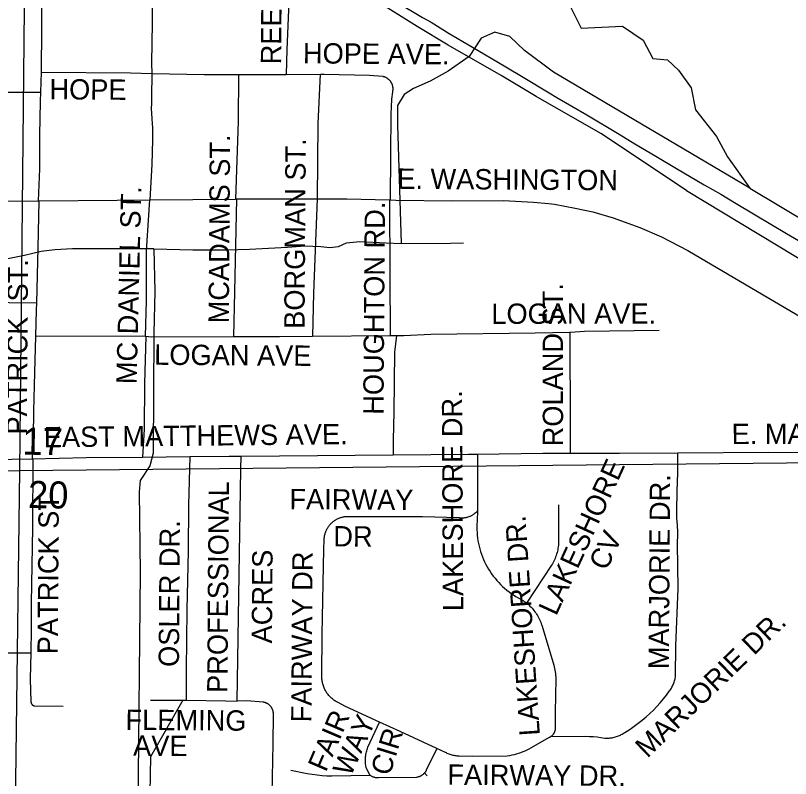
# Model space of a CAD drawing. Extents: x 1670563 to 1761545, y 515755 to 578944.
# Drawn here: x 1699015 to 1701872, y 548229 to 551041 of the extents above; entities that cross this region are included whole.
import ezdxf

# ---------------------------------------------------------------- set-up
doc = ezdxf.new("R2010")
doc.units = 0
for name, color, linetype in [('5_sectionlines', 7, 'Continuous'), ('62_text', 7, 'Continuous'), ('RR Tracks', 7, 'Continuous'), ('SHP_LINE', 7, 'Continuous'), ('STREETCL', 7, 'Continuous'), ('STRNAMES', 7, 'Continuous')]:
    doc.layers.add(name, color=color, linetype=linetype)

# ---------------------------------------------------------------- blocks, each defined once
blk = doc.blocks.new('RR TRACKS02')
at = {"layer": 'RR Tracks'}
for p, q in [((1700420.5, 551090.8), (1700515.1, 551034.4)), ((1700515.1, 551034.4), (1700546.6, 551016.4)), ((1700546.6, 551016.4), (1700613.3, 550975)), ((1700613.3, 550975), (1700693.8, 550928.3)), ((1700693.8, 550928.3), (1700822.1, 550852.2)), ((1700822.1, 550852.2), (1700886.1, 550814.4)), ((1700886.1, 550814.4), (1700982.4, 550756.2)), ((1700982.4, 550756.2), (1701010.8, 550739.2)), ((1701010.8, 550739.2), (1701121.1, 550675.3)), ((1701121.1, 550675.3), (1701239.7, 550604.1)), ((1701239.7, 550604.1), (1701298.1, 550568.3)), ((1701298.1, 550568.3), (1701375.2, 550522.5)), ((1701375.2, 550522.5), (1701451.9, 550477.4)), ((1701451.9, 550477.4), (1701553.9, 550417)), ((1701553.9, 550417), (1701614.5, 550382.7)), ((1701614.5, 550382.7), (1701665.4, 550351.7)), ((1701665.4, 550351.7), (1701742.1, 550306.2)), ((1701742.1, 550306.2), (1701857.4, 550238)), ((1701857.4, 550238), (1701944.2, 550186.6))]:
    blk.add_line(p, q, dxfattribs=at)

msp = doc.modelspace()

# ---------------------------------------------------------------- linework, layer by layer
at = {"layer": '5_sectionlines'}
for points in [[(1699079.7, 554352.2), (1699029.6, 549364.1), (1698961.5, 544118.1), (1698947.2, 543734.4)], [(1687987.3, 549303.9), (1688534.5, 549296.2), (1693735.2, 549363.2), (1699029.6, 549364.1), (1704314.1, 549416.9), (1708237.3, 549429.9)]]:
    msp.add_lwpolyline(points, dxfattribs=at)
at = {"layer": 'SHP_LINE'}
for points in [[(1701489, 550397), (1701172, 550606), (1700934, 550743), (1700805, 550820), (1700610, 550932), (1700496, 551001), (1700338, 551100), (1700205, 551180), (1700112, 551246), (1700013, 551301), (1699905, 551351), (1699821, 551414), (1699761, 551453), (1699682, 551492), (1699611, 551536), (1699497, 551600), (1699394, 551668), (1699318, 551716), (1699217, 551775), (1699161, 551814), (1699075, 551849), (1698974, 551910)], [(1700591, 551540), (1700576, 551488), (1700625, 551441), (1700815, 551392), (1700841, 551274), (1701029, 551139), (1701100, 550995), (1701253, 551002), (1701329, 550951), (1701364, 550883), (1701418, 550878), (1701459, 550840), (1701505, 550775), (1701522, 550694), (1701599, 550595), (1701639, 550521), (1701722, 550405)], [(1701722, 550405), (1700998, 550832), (1700891, 550912), (1700837, 550964), (1700782, 550980), (1700731, 550958), (1700687, 550890), (1700610, 550836), (1700543, 550800), (1700482, 550773), (1700448, 550750), (1700423, 550710), (1700423, 550639), (1700437, 550201)], [(1701489, 550397), (1702223, 549953), (1702783, 549621), (1702975, 549525)], [(1701722, 550405), (1702639, 549857), (1702984, 549650), (1703258, 549545), (1703620, 549417), (1703987, 549339), (1704305, 549312), (1704488, 549314), (1705741, 549287), (1706512, 549277), (1706539, 549256), (1706539, 549196), (1706546, 549137), (1706680, 549038), (1707122, 548609), (1707739, 548048), (1707773, 548015), (1707965, 547828), (1708089, 547710)], [(1699525, 550182), (1699668, 550178), (1699792, 550178), (1699878, 550180), (1700018, 550188), (1700081, 550192), (1700141, 550190), (1700174, 550186), (1700205, 550190), (1700235, 550204), (1700284, 550208), (1700381, 550204), (1700437, 550201)], [(1700437, 550201), (1700618, 550202), (1700666, 550204)], [(1699525, 550182), (1699309, 550181), (1699225, 550181), (1699160, 550178), (1699110, 550172), (1699048, 550157), (1698987, 550144)], [(1699525, 550182), (1699528, 550024), (1699525, 549872), (1699522, 549428), (1699510, 549382), (1699474, 549327), (1699471, 549286), (1699474, 548988), (1699466, 548118)]]:
    msp.add_lwpolyline(points, dxfattribs=at)
at = {"layer": 'STREETCL'}
for points in [[(1699111.2, 550832.9), (1699111.3, 550836.7), (1699111.9, 550992.8), (1699112.5, 551137.4), (1699113.6, 551235.7)], [(1699518.3, 550828.3), (1699518, 550865.8), (1699519.4, 551014.1), (1699519.9, 551153.1), (1699517.3, 551238.9)], [(1699989.6, 551229.8), (1699992, 551228.4), (1699994.2, 551226.9), (1699996.5, 551225.4), (1699998.6, 551223.7), (1700000.7, 551222), (1700002.8, 551220.3), (1700004.8, 551218.4), (1700006.7, 551216.5), (1700008.5, 551214.5), (1700010.3, 551212.5), (1700012.1, 551210.4), (1700013.7, 551208.3), (1700015.3, 551206.1), (1700016.8, 551203.8), (1700018.2, 551201.5), (1700020.7, 551188), (1700023.7, 551122), (1700014.8, 550916.6), (1700012.5, 550824.6)], [(1699108.5, 550759.2), (1699111.2, 550832.9)], [(1699111.2, 550832.9), (1699438.2, 550830.1), (1699518.3, 550828.3)], [(1699510.9, 550362.3), (1699518.4, 550492.3), (1699520.4, 550537.5), (1699521.2, 550582.7), (1699520.9, 550627.9), (1699520.7, 550632.8), (1699520.4, 550637.8), (1699519.9, 550642.7), (1699518.2, 550661.3), (1699517.2, 550679.9), (1699516.7, 550698.5), (1699517, 550717.2), (1699517.5, 550756.1), (1699518.4, 550811.3), (1699518.3, 550828.3)], [(1699518.3, 550828.3), (1699710.7, 550824), (1699832, 550824), (1699836.6, 550824)], [(1699836.6, 550824), (1699835.7, 550652.2), (1699826.3, 550365.1)], [(1699836.6, 550824), (1700012.5, 550824.6)], [(1700012.5, 550824.6), (1700139.3, 550825)], [(1700127.6, 550366.2), (1700130.3, 550643), (1700139.3, 550825)], [(1700139.3, 550825), (1700153.1, 550825), (1700319.7, 550821), (1700369.1, 550817.5), (1700370.7, 550817.1), (1700372.3, 550816.7), (1700373.8, 550816.2), (1700375.4, 550815.6), (1700376.9, 550815), (1700378.3, 550814.3), (1700379.8, 550813.6), (1700381.2, 550812.9), (1700382.6, 550812), (1700384, 550811.2), (1700385.4, 550810.3), (1700386.7, 550809.3), (1700388, 550808.3), (1700389.2, 550807.3), (1700390.4, 550806.2), (1700391.6, 550805.1), (1700392.7, 550803.9), (1700393.8, 550802.7), (1700394.9, 550801.4), (1700395.9, 550800.2), (1700396.9, 550798.9), (1700397.8, 550797.5), (1700398.6, 550796.1)], [(1700398.6, 550796.1), (1700399.5, 550794.7), (1700400.2, 550793.3), (1700401, 550791.9), (1700401.6, 550790.4), (1700402.3, 550788.9), (1700402.8, 550787.4), (1700403.4, 550785.8), (1700403.8, 550784.3), (1700404.2, 550782.7), (1700404.6, 550781.1), (1700404.9, 550779.5), (1700405.1, 550777.9), (1700405.3, 550776.3), (1700405.5, 550774.6), (1700405.6, 550773), (1700405.6, 550771.4), (1700405.5, 550769.8), (1700405.5, 550768.1), (1700405.3, 550766.5), (1700405.1, 550764.9), (1700404.9, 550763.3), (1700404.6, 550761.7), (1700404.2, 550760.1), (1700401.5, 550732.6), (1700399.7, 550705.1), (1700398.6, 550677.5), (1700397.6, 550528.3), (1700396.6, 550362)], [(1698173.6, 550758.4), (1698200, 550758.2), (1698443.9, 550758.6), (1698518.1, 550758.1), (1698720.6, 550759.7), (1698985.6, 550759.2), (1699108.5, 550759.2)], [(1699100.1, 550358.9), (1699104.2, 550476.5), (1699105.1, 550600.9), (1699107.3, 550724.7), (1699108.5, 550759.2)], [(1699100.7, 550358.9), (1699389.5, 550361.2), (1699508.6, 550362.3)], [(1699508.6, 550362.3), (1699497.1, 550173.6), (1699497.1, 549990.1), (1699493.3, 549859.5)], [(1699508.6, 550362.3), (1699510.9, 550362.3)], [(1699510.9, 550362.3), (1699826.3, 550365.1)], [(1699829.3, 550365.2), (1699822.2, 550022.8), (1699818.5, 549858)], [(1699826.3, 550365.1), (1699829.3, 550365.2)], [(1699829.3, 550365.2), (1699903.3, 550365.8), (1700126.8, 550366.2)], [(1700126.8, 550366.2), (1700113.4, 550017.5), (1700110.3, 549859.7)], [(1700127.6, 550366.2), (1700126.8, 550366.2)], [(1700127.6, 550366.2), (1700236.4, 550366.3), (1700393.9, 550362.1)], [(1700393.9, 550362.1), (1700396.6, 550362)], [(1700393.9, 550362.1), (1700394.7, 550084.3), (1700396.2, 549862.4)], [(1700396.6, 550362), (1700417.4, 550361.4), (1700624.7, 550358.5), (1700813.2, 550359.1), (1700924.3, 550353.6), (1700980.1, 550348.6), (1701001.7, 550345.7), (1701077.9, 550331.9), (1701143.1, 550317.5), (1701217.8, 550295.4), (1701316.7, 550260.6), (1701396.3, 550225.8), (1701493.6, 550175), (1701980.5, 549889), (1702153.4, 549785.8), (1702291.3, 549706.5)], [(1698301.2, 550350.6), (1698337.3, 550350.9), (1698875.2, 550357), (1699100.1, 550358.9)], [(1699100.7, 550358.9), (1699097.4, 550185.7), (1699091.8, 549982.5)], [(1699100.1, 550358.9), (1699100.7, 550358.9)], [(1698569.8, 549986.3), (1698889.2, 549984.5), (1699091.8, 549982.5)], [(1699091.8, 549982.5), (1699091.1, 549955.1), (1699088.3, 549859.7)], [(1701058.5, 549874.2), (1701060.8, 549874.3), (1701112.7, 549877.6), (1701387.2, 549881.5)], [(1699088.3, 549859.7), (1699084.4, 549725.7), (1699081.5, 549582.5), (1699079.8, 549490.8), (1699076.6, 549407.9)], [(1699088.3, 549859.7), (1699481.7, 549860.9), (1699493.3, 549859.5)], [(1699495, 549859.2), (1699491, 549685.3), (1699489.1, 549516.7), (1699483.1, 549413.9)], [(1699493.3, 549859.5), (1699495, 549859.2)], [(1699495, 549859.2), (1699514.5, 549856.9), (1699818.5, 549858)], [(1699818.5, 549858), (1699988.3, 549858.6), (1700110.3, 549859.7)], [(1700110.3, 549859.7), (1700396.2, 549862.4)], [(1700396.2, 549862.4), (1700408, 549862.5), (1700419.4, 549862.5)], [(1700419.4, 549862.5), (1700412.1, 549800.7), (1700409.1, 549580.2), (1700406.6, 549475.7), (1700406.6, 549459.1), (1700407.3, 549421.8)], [(1700419.4, 549862.5), (1700445.8, 549862.5), (1700545.7, 549866.4), (1700930.8, 549871.5), (1701058.5, 549874.2)], [(1701058.5, 549874.2), (1701059.8, 549521.1), (1701060.1, 549428)], [(1699846.3, 549417.4), (1699988, 549418.3), (1700407.3, 549421.8)], [(1700407.3, 549421.8), (1700684.3, 549424.9), (1700717.6, 549425.2)], [(1700717.6, 549425.2), (1700958.3, 549427.8), (1701060.1, 549428)], [(1700717.6, 549425.2), (1700717.6, 549217.7)], [(1700988, 548383.4), (1701116.2, 548385), (1701130.5, 548384.6), (1701144.7, 548383.8), (1701158.9, 548382.4), (1701173, 548380.6), (1701187, 548378.3), (1701191, 548378.1), (1701194.9, 548378), (1701198.9, 548378), (1701202.8, 548378.2), (1701206.8, 548378.6), (1701210.7, 548379), (1701214.6, 548379.6), (1701218.5, 548380.4), (1701222.3, 548381.2), (1701226.1, 548382.2), (1701229.9, 548383.4), (1701233.7, 548384.7), (1701237.4, 548386.1), (1701241, 548387.6), (1701244.6, 548389.2), (1701248.1, 548391), (1701251.6, 548392.9), (1701255, 548394.9), (1701258.3, 548397.1), (1701261.6, 548399.3), (1701280.4, 548411.5), (1701295.7, 548421.8), (1701310.6, 548432.7), (1701325.2, 548444.1), (1701339.3, 548456), (1701353, 548468.4), (1701366.3, 548481.2), (1701379.2, 548494.5), (1701391.5, 548508.2), (1701403.4, 548522.4), (1701414.8, 548536.9), (1701425.6, 548551.9), (1701428.1, 548555.3), (1701430.4, 548558.7), (1701432.6, 548562.2), (1701434.7, 548565.8), (1701436.7, 548569.5), (1701438.5, 548573.2), (1701440.2, 548577), (1701441.8, 548580.9), (1701443.3, 548584.8), (1701444.7, 548588.7), (1701445.9, 548592.7), (1701447, 548596.7), (1701448.2, 548606.3), (1701449.4, 548718.2), (1701457.3, 548928.9), (1701455.5, 549094.1), (1701456.5, 549130.1), (1701456.5, 549138.2), (1701456.3, 549146.3), (1701455.8, 549154.4), (1701455.1, 549162.4), (1701453.8, 549175.9), (1701452.9, 549189.4), (1701452.6, 549202.9), (1701452.7, 549216.5), (1701453.6, 549287.1), (1701456, 549356.5), (1701456.3, 549368.3), (1701456.2, 549380.1), (1701456.4, 549429.8)], [(1701060.1, 549428), (1701242, 549428.4), (1701456.4, 549429.8)], [(1701456.4, 549429.8), (1701792.1, 549432.1), (1702007, 549430.9), (1702375.2, 549428.9)], [(1698849, 549403.5), (1699076.6, 549407.9)], [(1699078.5, 549408), (1699077.8, 549154.6), (1699072.3, 548874.9), (1699072.9, 548780.5), (1699071.1, 548691.8)], [(1699076.6, 549407.9), (1699274.8, 549411.8), (1699483.1, 549413.9)], [(1699483.1, 549413.9), (1699657.3, 549415.6)], [(1699657.3, 549415.6), (1699652.9, 549236.3), (1699651.2, 549068.4), (1699646.5, 548850.9), (1699644, 548629.1), (1699643.4, 548517.7)], [(1699657.3, 549415.6), (1699802.7, 549417.1), (1699846.3, 549417.4)], [(1699831.6, 548514.7), (1699833.2, 548592.1), (1699845.1, 549368.9), (1699846.3, 549417.4)], [(1700717.6, 549217.7), (1700716.4, 549176.9), (1700715.8, 549166.6), (1700715.6, 549156.4), (1700715.7, 549146.2), (1700716.2, 549135.9), (1700717, 549125.7), (1700718.2, 549115.5), (1700719.7, 549105.4), (1700721.6, 549095.3), (1700723.8, 549085.3), (1700726.4, 549075.4), (1700729.3, 549065.6), (1700732.6, 549055.9), (1700736.1, 549046.3), (1700740, 549036.8), (1700744.3, 549027.5), (1700748.8, 549018.3), (1700753.7, 549009.3), (1700758.9, 549000.5), (1700764.3, 548991.8), (1700770.1, 548983.3), (1700776.2, 548975.1), (1700782.5, 548967), (1700789.1, 548959.2), (1700796, 548951.6), (1700803.1, 548944.3), (1700810.5, 548937.2), (1700818.1, 548930.3), (1700826, 548923.7), (1700834.1, 548917.4), (1700842.3, 548911.4), (1700850.8, 548905.7), (1700859.5, 548900.3), (1700868.4, 548895.1), (1700877.4, 548890.3), (1700881.9, 548887.7), (1700886.2, 548885), (1700890.5, 548882.1), (1700894.6, 548879.1), (1700898.7, 548875.9)], [(1701016.4, 549237.7), (1701016.9, 549105.4), (1701016.8, 549099.9), (1701016.6, 549094.3), (1701016.1, 549088.8), (1701015.5, 549083.3), (1701014.7, 549077.8), (1701013.7, 549072.3), (1701012.5, 549066.9), (1701011.1, 549061.6), (1701009.6, 549056.2), (1701007.9, 549051), (1701006, 549045.7), (1701003.9, 549040.6), (1701001.6, 549035.5), (1700999.2, 549030.6), (1700996.6, 549025.6), (1700993.9, 549020.8), (1700991, 549016.1), (1700898.7, 548875.9)], [(1700357, 548436.8), (1700231.6, 548494.7), (1700201.5, 548510.2), (1700198.2, 548512), (1700195, 548513.9), (1700191.9, 548515.8), (1700188.9, 548517.9), (1700185.9, 548520.1), (1700183, 548522.4), (1700180.2, 548524.8), (1700177.4, 548527.3), (1700174.8, 548529.9), (1700172.3, 548532.6), (1700169.8, 548535.3), (1700167.4, 548538.2), (1700165.2, 548541.1), (1700163, 548544.1), (1700161, 548547.2), (1700159, 548550.3), (1700157.2, 548553.5), (1700155.5, 548556.8), (1700153.9, 548560.1), (1700152.4, 548563.5), (1700151.1, 548567), (1700149.8, 548570.4), (1700148.7, 548574), (1700147.7, 548577.5), (1700146.9, 548581.1), (1700146.1, 548584.7), (1700145.5, 548588.4), (1700145, 548592), (1700144.7, 548595.7), (1700144.4, 548599.4), (1700144.3, 548603.1), (1700144.3, 548606.8), (1700145.4, 548759.4), (1700151.6, 549073.9), (1700152.7, 549109.2), (1700152.8, 549112.3), (1700153.1, 549115.4), (1700153.4, 549118.4), (1700153.9, 549121.5), (1700154.5, 549124.5), (1700155.1, 549127.5), (1700155.9, 549130.5), (1700156.8, 549133.4), (1700157.8, 549136.3), (1700158.8, 549139.2), (1700160, 549142.1), (1700161.3, 549144.9), (1700162.7, 549147.6), (1700164.1, 549150.3), (1700165.7, 549153), (1700167.3, 549155.6), (1700169.1, 549158.1), (1700170.9, 549160.6), (1700172.8, 549163), (1700174.8, 549165.3), (1700176.9, 549167.6), (1700179, 549169.8), (1700181.3, 549171.9), (1700183.6, 549174), (1700185.9, 549175.9), (1700188.4, 549177.8), (1700190.9, 549179.6), (1700193.4, 549181.3), (1700196, 549182.9), (1700198.7, 549184.5), (1700201.4, 549185.9), (1700204.2, 549187.2), (1700207, 549188.5), (1700209.9, 549189.6), (1700212.8, 549190.7), (1700215.7, 549191.6), (1700218.7, 549192.4), (1700221.6, 549193.2), (1700224.7, 549193.8), (1700227.7, 549194.3), (1700230.7, 549194.8), (1700233.8, 549195.1), (1700236.9, 549195.3), (1700239.9, 549195.4), (1700514.7, 549194.7), (1700649.8, 549190.6), (1700652.4, 549190.3), (1700655.1, 549190.1), (1700657.8, 549190), (1700660.4, 549189.9), (1700663.1, 549190), (1700665.8, 549190.1), (1700668.5, 549190.4), (1700671.1, 549190.7), (1700673.8, 549191.2), (1700676.4, 549191.7), (1700679, 549192.3), (1700681.6, 549193), (1700684.1, 549193.8), (1700686.7, 549194.6), (1700689.2, 549195.6), (1700691.6, 549196.6), (1700694, 549197.8), (1700696.4, 549199), (1700698.8, 549200.3), (1700701.1, 549201.6), (1700703.3, 549203.1), (1700705.5, 549204.6), (1700707.7, 549206.2), (1700709.8, 549207.8), (1700711.8, 549209.6), (1700713.8, 549211.4), (1700715.7, 549213.3), (1700717.5, 549215.2)], [(1700898.7, 548875.9), (1700903, 548872.4), (1700907.2, 548868.7), (1700911.3, 548864.9), (1700915.2, 548860.9), (1700919, 548856.8), (1700922.7, 548852.6), (1700926.2, 548848.3), (1700929.6, 548843.9), (1700932.8, 548839.3), (1700935.9, 548834.7), (1700938.8, 548829.9), (1700941.5, 548825.1), (1700944.1, 548820.1), (1700946.5, 548815.1), (1700948.8, 548810), (1700950.9, 548804.8), (1700952.8, 548799.6), (1700954.5, 548794.3), (1700989.8, 548680.1), (1700999.3, 548647.3), (1701000.9, 548641.1), (1701002.4, 548634.8), (1701003.6, 548628.5), (1701004.7, 548622.1), (1701005.5, 548615.7), (1701006.1, 548609.3), (1701006.4, 548602.9), (1701006.5, 548596.5), (1701004.5, 548473.9), (1701004.5, 548414.5), (1701004.5, 548413.2), (1701004.5, 548411.9), (1701004.3, 548410.6), (1701004.2, 548409.4), (1701004, 548408.1), (1701003.8, 548406.9), (1701003.5, 548405.6), (1701003.2, 548404.4), (1701002.8, 548403.1), (1701002.4, 548401.9), (1701001.9, 548400.7), (1701001.4, 548399.5), (1701000.9, 548398.4), (1701000.3, 548397.2), (1700999.7, 548396.1), (1700999.1, 548395), (1700998.4, 548393.9), (1700997.7, 548392.9)], [(1698832.2, 548691.8), (1699071.1, 548691.8)], [(1699071.1, 548691.8), (1699069.2, 548596.7), (1699071.7, 548511.7), (1699071.7, 548511.2), (1699071.7, 548510.7), (1699071.8, 548510.2), (1699071.9, 548509.6), (1699072, 548509.1), (1699072.1, 548508.6), (1699072.2, 548508.1), (1699072.4, 548507.6), (1699072.6, 548507.1), (1699072.7, 548506.6), (1699072.9, 548506.1), (1699073.2, 548505.6), (1699073.4, 548505.1), (1699073.7, 548504.7), (1699073.9, 548504.2), (1699074.2, 548503.8), (1699074.5, 548503.3), (1699074.8, 548502.9), (1699075.2, 548502.5), (1699075.5, 548502.1), (1699075.9, 548501.7), (1699076.2, 548501.3), (1699076.6, 548500.9), (1699077, 548500.6), (1699077.4, 548500.3), (1699077.9, 548499.9), (1699078.3, 548499.6), (1699078.7, 548499.3), (1699079.2, 548499), (1699079.6, 548498.8), (1699080.1, 548498.5), (1699080.6, 548498.3), (1699081.1, 548498.1), (1699081.6, 548497.9), (1699082.1, 548497.7), (1699082.6, 548497.6), (1699083.1, 548497.4), (1699083.6, 548497.3), (1699084.1, 548497.2), (1699084.6, 548497.1), (1699085.2, 548497), (1699190.1, 548495.8)], [(1699632, 548517.7), (1699512.6, 548308.5), (1699510.5, 548176.4)], [(1699511.9, 548518), (1699632, 548517.7)], [(1699632, 548517.7), (1699643.4, 548517.7)], [(1699643.4, 548517.7), (1699790.1, 548515.1), (1699831.6, 548514.7)], [(1699955, 548495.7), (1699953.9, 548496.8), (1699952.9, 548497.9), (1699951.8, 548499), (1699950.7, 548500), (1699949.5, 548501), (1699948.3, 548502), (1699947.1, 548502.9), (1699945.9, 548503.7), (1699944.6, 548504.6), (1699943.3, 548505.4), (1699941.9, 548506.1), (1699940.6, 548506.8), (1699939.2, 548507.4), (1699937.8, 548508), (1699936.4, 548508.6), (1699934.9, 548509.1), (1699933.5, 548509.5), (1699932, 548509.9), (1699930.5, 548510.3), (1699929, 548510.6), (1699927.5, 548510.8), (1699867.7, 548515), (1699831.6, 548514.7)], [(1699961.3, 548173.1), (1699964.6, 548357.2), (1699965.7, 548466.2), (1699965.7, 548467.7), (1699965.6, 548469.2), (1699965.5, 548470.7), (1699965.3, 548472.3), (1699965.1, 548473.8), (1699964.8, 548475.3), (1699964.5, 548476.8), (1699964.1, 548478.2), (1699963.7, 548479.7), (1699963.2, 548481.2), (1699962.7, 548482.6), (1699962.1, 548484), (1699961.5, 548485.4), (1699960.9, 548486.8), (1699960.1, 548488.1), (1699959.4, 548489.5), (1699958.6, 548490.8), (1699957.7, 548492), (1699956.9, 548493.3), (1699955.9, 548494.5), (1699955, 548495.7)], [(1700320.7, 548241.7), (1700307.8, 548269.7), (1700306.9, 548274.1), (1700306.2, 548278.5), (1700305.6, 548282.9), (1700305.2, 548287.4), (1700305, 548291.9), (1700304.9, 548296.3), (1700305, 548300.8), (1700305.2, 548305.3), (1700305.6, 548309.7), (1700306.1, 548314.2), (1700306.8, 548318.6), (1700307.6, 548323), (1700308.6, 548327.4), (1700309.7, 548331.7), (1700311, 548336), (1700312.4, 548340.2), (1700314, 548344.4), (1700357, 548436.8)], [(1700568.5, 548339.5), (1700432.7, 548401.9), (1700357, 548436.8)], [(1700997.7, 548392.9), (1700996.9, 548391.8), (1700996.1, 548390.8), (1700995.3, 548389.8), (1700994.5, 548388.9), (1700993.6, 548388), (1700992.6, 548387.1), (1700991.7, 548386.2), (1700990.7, 548385.4), (1700989.7, 548384.6), (1700988.7, 548383.9), (1700987.6, 548383.1), (1700986.5, 548382.5), (1700985.4, 548381.8), (1700984.3, 548381.2), (1700983.2, 548380.6), (1700982, 548380.1), (1700980.8, 548379.6), (1700979.6, 548379.2), (1700915.2, 548341.8), (1700907.8, 548337.7), (1700900.3, 548333.8), (1700892.7, 548330.3), (1700884.9, 548327), (1700877, 548323.9), (1700869, 548321.2), (1700861, 548318.7), (1700852.8, 548316.5), (1700844.6, 548314.6), (1700836.3, 548313), (1700827.9, 548311.7), (1700699.1, 548310.7), (1700650.8, 548311.6), (1700647, 548311.7), (1700643.2, 548312), (1700639.4, 548312.4), (1700635.7, 548312.9), (1700631.9, 548313.6), (1700628.2, 548314.3), (1700624.5, 548315.3), (1700620.9, 548316.3), (1700617.3, 548317.4), (1700613.7, 548318.7), (1700610.2, 548320.1), (1700606.7, 548321.7), (1700603.3, 548323.3), (1700599.9, 548325.1), (1700568.5, 548339.5)], [(1700568.5, 548339.5), (1700529, 548259.3), (1700528.3, 548257.8), (1700527.5, 548256.4), (1700526.6, 548255), (1700525.8, 548253.7), (1700524.8, 548252.3), (1700523.8, 548251), (1700522.8, 548249.8)], [(1700029.3, 548259.4), (1700090.1, 548248), (1700108.2, 548244.9), (1700126.5, 548242.4), (1700144.8, 548240.5), (1700163.1, 548239.2), (1700181.5, 548238.6), (1700320.7, 548241.7)], [(1700522.8, 548249.8), (1700521.8, 548248.5), (1700520.6, 548247.4), (1700519.5, 548246.2), (1700518.3, 548245.1), (1700517.1, 548244), (1700515.8, 548243), (1700514.5, 548242), (1700513.2, 548241.1), (1700511.8, 548240.2), (1700510.5, 548239.3), (1700509, 548238.5), (1700507.6, 548237.8), (1700506.1, 548237.1), (1700504.6, 548236.4), (1700503.1, 548235.8), (1700501.6, 548235.3), (1700500, 548234.8), (1700498.5, 548234.3), (1700496.9, 548234), (1700495.3, 548233.6), (1700493.7, 548233.3), (1700352.4, 548231.3), (1700350.6, 548231.3), (1700348.8, 548231.3), (1700347.1, 548231.5), (1700345.3, 548231.7), (1700343.5, 548231.9), (1700341.7, 548232.2), (1700340, 548232.6), (1700338.3, 548233.1), (1700336.5, 548233.6), (1700334.8, 548234.1), (1700333.2, 548234.7), (1700331.5, 548235.4), (1700329.9, 548236.2), (1700328.3, 548236.9), (1700326.7, 548237.8), (1700325.1, 548238.7), (1700323.6, 548239.7), (1700322.2, 548240.7), (1700320.7, 548241.7)], [(1700522.8, 548249.8), (1700532.1, 548238.6)]]:
    msp.add_lwpolyline(points, dxfattribs=at)

# ---------------------------------------------------------------- block references
msp.add_blockref('RR TRACKS02', (0, 0), dxfattribs=at)

# ---------------------------------------------------------------- texts
at = {"layer": '62_text'}
for s, p in [('17', (1699039.6, 549423)), ('20', (1699060.4, 549226.4))]:
    msp.add_text(s, height=100, rotation=358.9302, dxfattribs=at).set_placement(p)
at = {"layer": 'STRNAMES'}
for s, rotation, p in [('REEVES ST.', 89.5876, (1699994.1, 550861.2)), ('HOPE AVE.', 359.5876, (1700074.3, 550865)), ('HOPE', 359.5876, (1699139.8, 550732.5)), ('MCADAMS ST.', 89.5876, (1699801.2, 549906.6)), ('BORGMAN ST.', 89.5876, (1700080.2, 549886.4)), ('E. WASHINGTON', 359.5876, (1700422, 550402.7)), ('MC DANIEL ST.', 88.5928, (1699461.3, 549681.8)), ('HOUGHTON RD.', 89.5876, (1700371.4, 549569.7)), ('PATRICK  ST.', 89.5876, (1699056.6, 549496.8)), ('ROLAND ST.', 90.0791, (1701033.6, 549453.4)), ('LOGAN AVE.', 0.0687, (1700769, 549904.7)), ('LOGAN AVE', 359.5876, (1699526, 549754.1)), ('LAKESHORE DR.', 90.3165, (1700665.6, 548846.3)), ('EAST MATTHEWS AVE.', 0.5876, (1699119.6, 549449.8)), ('E. MATTHEWS', 0.1893, (1701654.8, 549461.6)), ('LAKESHORE ', 65.3906, (1701008, 548825.7)), ('MARJORIE DR.', 89.5876, (1701423.2, 548631.7)), ('PROFESSIONAL ', 89.5876, (1699796.2, 548544.3)), ('PATRICK ST', 89.5876, (1699170.7, 548686.9)), ('FAIRWAY', 359.5876, (1700024.5, 549221.9)), ('LAKESHORE DR.', 93.7824, (1700948.1, 548388.7)), ('OSLER DR.', 89.5876, (1699617.3, 548640.2)), (' DR', 359.5876, (1700158.4, 549085)), ('CV', 64.8219, (1701193.4, 548991.6)), ('ACRES', 89.5876, (1699960.3, 548726.8)), ('FAIRWAY DR', 89.5876, (1700105.9, 548435.9)), ('MARJORIE DR.', 43.9166, (1701343.8, 548301.8)), ('FLEMING', 359.5876, (1699420.3, 548408.4)), ('FAIR', 66.7718, (1700159, 548249.9)), ('WAY ', 65.7508, (1700250.2, 548233)), ('CIR', 72.9049, (1700394.2, 548235.5)), (' AVE', 359.5876, (1699420.3, 548313.2)), ('FAIRWAY DR.', 359.5876, (1700606.8, 548206.1))]:
    msp.add_text(s, height=75, rotation=rotation, dxfattribs=at).set_placement(p)

doc.saveas('drawing.dxf')
